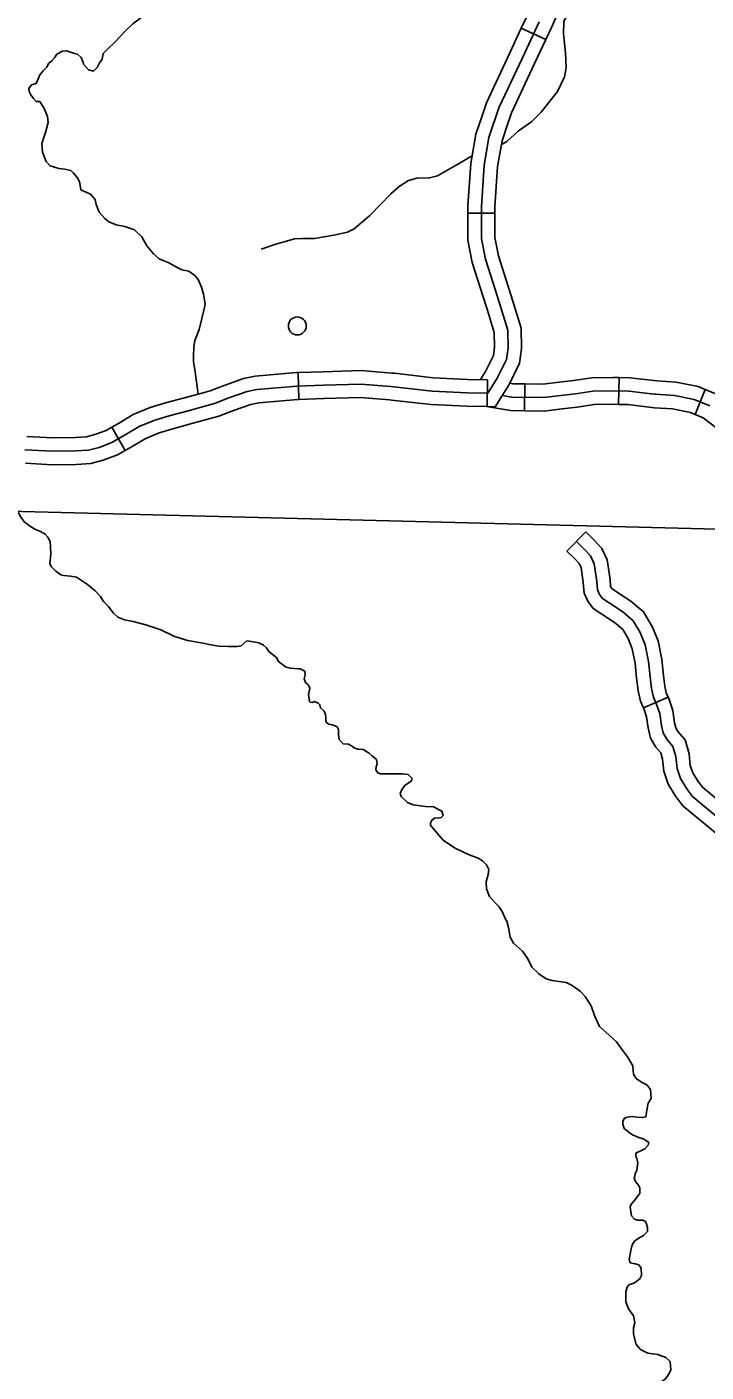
# Model space of a CAD drawing. Extents: x 1369979 to 1371646, y 379997 to 381064.
# Drawn here: x 1370734.1 to 1370778.5, y 380241.9 to 380329.9 of the extents above; entities that cross this region are included whole.
import ezdxf

# ---------------------------------------------------------------- set-up
doc = ezdxf.new("R2010")
doc.units = 0
doc.layers.add('R_Border Notes', color=7, linetype='Continuous')

msp = doc.modelspace()

# ---------------------------------------------------------------- linework, layer by layer
at = {"layer": 'R_Border Notes'}
for p, q in [((1370766.385, 380329.827), (1370767.978, 380329.084)), ((1370767.978, 380329.084), (1370767.978, 380329.084)), ((1370764.654, 380317.722), (1370762.896, 380317.722)), ((1370751.788, 380307.305), (1370751.841, 380305.548)), ((1370764.177, 380306.834), (1370764.144, 380305.077)), ((1370772.791, 380306.98), (1370772.747, 380305.223)), ((1370766.62, 380306.563), (1370766.598, 380304.805)), ((1370778.407, 380306.195), (1370777.74, 380304.569)), ((1370740.48, 380302.204), (1370739.622, 380303.738)), ((1370739.622, 380303.738), (1370739.622, 380303.738)), ((1370769.37, 380295.63), (1370770.598, 380296.887)), ((1370774.369, 380285.365), (1370775.983, 380286.062))]:
    msp.add_line(p, q, dxfattribs=at)
for points in [[(1370768.995, 380335.469), (1370768.186, 380333.881), (1370766.748, 380330.605), (1370766.385, 380329.827)], [(1370767.978, 380329.084), (1370768.35, 380329.88), (1370769.775, 380333.128), (1370770.561, 380334.67)], [(1370739.829, 380328.935), (1370740.521, 380329.681), (1370740.995, 380330.126), (1370741.853, 380330.763), (1370742.268, 380331.267), (1370742.519, 380331.963), (1370742.845, 380332.852), (1370742.875, 380333.666)], [(1370767.691, 380324.345), (1370768.741, 380325.692), (1370769.214, 380326.64), (1370769.318, 380327.246), (1370769.274, 380328.223), (1370769.14, 380329.452), (1370769.17, 380330.296), (1370769.909, 380331.554), (1370770.826, 380332.59), (1370772.068, 380333.493)], [(1370764.196, 380305.955), (1370764.816, 380306.943), (1370765.415, 380308.167), (1370765.519, 380308.923), (1370765.493, 380310.069), (1370764.712, 380312.596), (1370764.035, 380314.732), (1370763.775, 380316.061), (1370763.775, 380318.171), (1370763.957, 380320.88), (1370764.27, 380322.688), (1370764.92, 380324.616), (1370766.456, 380327.898), (1370767.549, 380330.243)], [(1370763.817, 380324.095), (1370764.103, 380324.944), (1370765.659, 380328.27), (1370766.385, 380329.827)], [(1370734.919, 380325.041), (1370734.664, 380325.039), (1370734.486, 380325.232), (1370734.323, 380325.469), (1370734.22, 380325.691), (1370734.19, 380325.883), (1370734.368, 380326.12), (1370734.664, 380326.224), (1370734.826, 380326.565), (1370734.915, 380326.787), (1370735.122, 380327.039), (1370735.359, 380327.276), (1370735.478, 380327.513), (1370735.685, 380327.705), (1370735.877, 380327.883), (1370736.01, 380328.135), (1370736.395, 380328.328), (1370736.647, 380328.342), (1370737.165, 380328.165), (1370737.372, 380328.135), (1370737.609, 380327.913), (1370737.742, 380327.587), (1370737.772, 380327.483), (1370738.082, 380327.098), (1370738.408, 380327.024), (1370738.66, 380327.261), (1370738.793, 380327.528), (1370738.985, 380327.809), (1370739.059, 380328.165), (1370739.311, 380328.446), (1370739.829, 380328.935)], [(1370765.483, 380323.533), (1370765.737, 380324.288), (1370767.252, 380327.526), (1370767.978, 380329.084)], [(1370737.593, 380319.257), (1370737.505, 380319.801), (1370737.342, 380320.068), (1370737.106, 380320.349), (1370736.928, 380320.527), (1370736.543, 380320.616), (1370736.144, 380320.645), (1370735.581, 380320.838), (1370735.33, 380321.104), (1370735.078, 380321.727), (1370735.048, 380322.29), (1370735.285, 380323.015), (1370735.463, 380323.667), (1370735.418, 380324.052), (1370735.182, 380324.571), (1370734.919, 380325.041)], [(1370767.691, 380324.345), (1370767.073, 380323.732), (1370766.186, 380323.096), (1370765.432, 380322.415), (1370765.082, 380322.23)], [(1370762.896, 380317.722), (1370762.896, 380318.2), (1370763.083, 380320.985), (1370763.415, 380322.905), (1370763.817, 380324.095)], [(1370764.654, 380317.722), (1370764.654, 380318.141), (1370764.831, 380320.776), (1370765.124, 380322.471), (1370765.483, 380323.533)], [(1370763.17, 380321.484), (1370762.119, 380320.876), (1370760.906, 380320.18), (1370760.389, 380320.032), (1370759.561, 380320.017), (1370759.002, 380319.86), (1370758.407, 380319.47), (1370757.86, 380318.996), (1370756.485, 380317.575), (1370755.45, 380316.716), (1370755.021, 380316.494)], [(1370737.593, 380319.257), (1370738.214, 380318.976), (1370738.525, 380318.62), (1370738.599, 380318.294), (1370738.791, 380317.806), (1370739.161, 380317.391), (1370739.413, 380317.169), (1370739.901, 380316.961), (1370740.464, 380316.857), (1370741.1, 380316.635), (1370741.574, 380316.176), (1370741.914, 380315.583), (1370742.329, 380315.065), (1370742.713, 380314.739), (1370743.35, 380314.487), (1370743.927, 380314.161), (1370744.193, 380314.028), (1370744.652, 380313.939), (1370745.052, 380313.658), (1370745.259, 380313.391), (1370745.481, 380312.887), (1370745.599, 380312.428)], [(1370762.896, 380317.722), (1370762.896, 380315.975), (1370763.182, 380314.514), (1370763.873, 380312.333), (1370764.147, 380311.447)], [(1370765.827, 380311.966), (1370765.551, 380312.858), (1370764.888, 380314.95), (1370764.654, 380316.146), (1370764.654, 380317.722)], [(1370755.021, 380316.494), (1370754.137, 380316.293)], [(1370754.137, 380316.293), (1370752.865, 380316.071), (1370752.066, 380316.071), (1370751.549, 380316.056), (1370751.031, 380315.893), (1370750.41, 380315.731), (1370749.375, 380315.375)], [(1370745.599, 380312.428), (1370745.716, 380311.8), (1370745.672, 380311.563), (1370745.524, 380310.926), (1370745.331, 380310.111), (1370745.05, 380309.4), (1370744.976, 380308.986), (1370744.947, 380308.378), (1370744.961, 380308.037), (1370745.065, 380307.356), (1370745.254, 380305.896)], [(1370764.144, 380305.077), (1370764.676, 380305.067), (1370765.585, 380306.515), (1370766.266, 380307.908), (1370766.399, 380308.872), (1370766.369, 380310.211), (1370765.827, 380311.966)], [(1370764.147, 380311.447), (1370764.617, 380309.927), (1370764.639, 380308.973), (1370764.563, 380308.427), (1370764.047, 380307.371), (1370763.716, 380306.843)], [(1370745.577, 380305.985), (1370746.049, 380306.113), (1370746.958, 380306.467), (1370748.226, 380306.909), (1370748.975, 380307.061), (1370751.678, 380307.302), (1370751.788, 380307.305)], [(1370751.788, 380307.305), (1370753.42, 380307.354), (1370755.915, 380307.434), (1370757.931, 380307.273), (1370758.093, 380307.254)], [(1370758.093, 380307.254), (1370760.623, 380306.962), (1370762.871, 380306.86), (1370764.177, 380306.834)], [(1370772.791, 380306.98), (1370772.37, 380306.99), (1370770.988, 380306.963), (1370769.805, 380306.774), (1370768.861, 380306.672), (1370767.794, 380306.548), (1370766.62, 380306.563)], [(1370778.407, 380306.195), (1370777.948, 380306.383), (1370776.508, 380306.672), (1370775.247, 380306.757), (1370773.471, 380306.963), (1370772.791, 380306.98)], [(1370733.937, 380302.256), (1370735.732, 380302.152), (1370737.242, 380302.178), (1370738.101, 380302.23), (1370738.777, 380302.412), (1370739.61, 380302.725), (1370740.495, 380303.22), (1370741.406, 380303.767), (1370742.421, 380304.184), (1370743.358, 380304.47), (1370744.607, 380304.809), (1370746.325, 380305.278), (1370747.262, 380305.642), (1370748.459, 380306.059), (1370749.102, 380306.189), (1370751.73, 380306.424), (1370753.448, 380306.476), (1370755.894, 380306.554), (1370757.846, 380306.398), (1370760.553, 380306.085), (1370762.843, 380305.981), (1370764.196, 380305.955)], [(1370739.622, 380303.738), (1370740.054, 380303.98), (1370741.01, 380304.554), (1370742.125, 380305.012), (1370743.114, 380305.315), (1370744.376, 380305.657), (1370745.577, 380305.985)], [(1370775.26, 380305.871), (1370773.409, 380306.085), (1370772.368, 380306.111), (1370771.067, 380306.085), (1370769.922, 380305.903), (1370768.959, 380305.799), (1370767.84, 380305.668), (1370765.758, 380305.694), (1370765.135, 380305.798)], [(1370766.62, 380306.563), (1370765.836, 380306.572), (1370765.63, 380306.607)], [(1370778.708, 380305.121), (1370777.693, 380305.538), (1370776.391, 380305.799), (1370774.856, 380305.903)], [(1370783.464, 380302.869), (1370783.385, 380302.892), (1370782.349, 380303.434), (1370781.299, 380304.103), (1370780.232, 380305.069), (1370779.147, 380305.891), (1370778.407, 380306.195)], [(1370751.841, 380305.548), (1370751.782, 380305.546), (1370749.228, 380305.318), (1370748.692, 380305.21), (1370747.566, 380304.818), (1370746.601, 380304.442), (1370746.04, 380304.289)], [(1370751.841, 380305.548), (1370753.475, 380305.597), (1370755.873, 380305.674), (1370757.76, 380305.523), (1370757.892, 380305.508)], [(1370757.892, 380305.508), (1370760.482, 380305.209), (1370762.814, 380305.102), (1370764.144, 380305.077)], [(1370766.598, 380304.805), (1370765.679, 380304.816), (1370764.115, 380305.077)], [(1370772.747, 380305.223), (1370772.366, 380305.232), (1370771.145, 380305.208), (1370770.038, 380305.031), (1370769.057, 380304.925), (1370767.885, 380304.789), (1370766.598, 380304.805)], [(1370777.74, 380304.569), (1370777.437, 380304.693), (1370776.275, 380304.926), (1370775.086, 380305.006), (1370773.347, 380305.208), (1370772.747, 380305.223)], [(1370746.04, 380304.289), (1370744.838, 380303.961), (1370743.601, 380303.625), (1370742.717, 380303.355), (1370741.801, 380302.979), (1370740.936, 380302.459), (1370740.48, 380302.204)], [(1370782.969, 380301.182), (1370782.723, 380301.254), (1370781.468, 380301.911), (1370780.229, 380302.701), (1370779.109, 380303.715), (1370778.268, 380304.352), (1370777.74, 380304.569)], [(1370734.065, 380303.129), (1370735.75, 380303.031), (1370737.208, 380303.056), (1370737.958, 380303.102), (1370738.508, 380303.25), (1370739.239, 380303.524), (1370739.622, 380303.738)], [(1370733.963, 380301.374), (1370735.715, 380301.272), (1370737.276, 380301.299), (1370738.243, 380301.358), (1370739.047, 380301.574), (1370739.981, 380301.925), (1370740.48, 380302.204)], [(1370735.558, 380294.805), (1370735.635, 380295.419), (1370735.605, 380295.907), (1370735.576, 380296.262), (1370735.428, 380296.543), (1370735.25, 380296.736), (1370734.955, 380296.898), (1370734.63, 380297.031), (1370734.29, 380297.224), (1370734.127, 380297.357), (1370733.876, 380297.549), (1370733.654, 380297.89), (1370733.506, 380298.126), (1370733.255, 380298.437), (1370733.004, 380298.6), (1370732.56, 380298.703), (1370732.324, 380298.881), (1370732.087, 380299.147), (1370732.013, 380299.384)], [(1370731.13, 380298.274), (1370792.932, 380296.7)], [(1370769.984, 380296.258), (1370770.518, 380295.737), (1370770.908, 380295.308), (1370771.142, 380294.8), (1370771.311, 380293.666), (1370771.363, 380293.093), (1370771.494, 380292.794), (1370771.702, 380292.52), (1370772.131, 380292.234), (1370773.016, 380291.654), (1370773.693, 380291.068), (1370774.161, 380290.299), (1370774.486, 380289.492), (1370774.708, 380288.411), (1370774.799, 380287.395), (1370774.89, 380286.626), (1370775.02, 380286.074), (1370775.228, 380285.592), (1370775.436, 380284.993), (1370775.54, 380284.224), (1370775.658, 380283.729), (1370775.905, 380283.313), (1370776.295, 380282.844), (1370776.49, 380282.192), (1370776.568, 380281.411), (1370776.79, 380280.747), (1370777.245, 380280.017), (1370777.58, 380279.57), (1370779.505, 380277.968)], [(1370770.598, 380296.887), (1370771.151, 380296.348), (1370771.65, 380295.798), (1370771.993, 380295.054), (1370772.184, 380293.771), (1370772.226, 380293.314), (1370772.257, 380293.241), (1370772.312, 380293.17), (1370772.616, 380292.967), (1370773.547, 380292.357), (1370773.846, 380292.098)], [(1370769.37, 380295.63), (1370769.885, 380295.127), (1370770.166, 380294.817), (1370770.292, 380294.546), (1370770.438, 380293.562), (1370770.501, 380292.873), (1370770.73, 380292.346), (1370771.092, 380291.871), (1370771.646, 380291.5), (1370772.485, 380290.951), (1370772.695, 380290.77)], [(1370741.837, 380290.795), (1370741.012, 380291.017), (1370740.436, 380291.136), (1370740.007, 380291.313), (1370739.697, 380291.594), (1370739.401, 380291.994), (1370739.076, 380292.319), (1370738.869, 380292.645), (1370738.529, 380293.029), (1370738.026, 380293.429), (1370737.302, 380293.917), (1370736.918, 380293.976), (1370736.445, 380294.035), (1370736.282, 380294.08), (1370735.957, 380294.302), (1370735.647, 380294.627), (1370735.558, 380294.805)], [(1370773.846, 380292.098), (1370774.372, 380291.642), (1370774.949, 380290.695), (1370775.332, 380289.746), (1370775.579, 380288.538), (1370775.673, 380287.486), (1370775.757, 380286.779), (1370775.858, 380286.351), (1370775.983, 380286.062)], [(1370748.441, 380289.745), (1370748.06, 380289.419), (1370747.809, 380289.39), (1370747.203, 380289.375), (1370746.612, 380289.405), (1370745.976, 380289.508), (1370745.577, 380289.597), (1370744.557, 380289.774), (1370743.67, 380290.07), (1370742.827, 380290.47), (1370741.837, 380290.795)], [(1370772.695, 380290.77), (1370773.014, 380290.493), (1370773.373, 380289.904), (1370773.641, 380289.237), (1370773.837, 380288.283), (1370773.925, 380287.304), (1370774.023, 380286.473), (1370774.182, 380285.797), (1370774.369, 380285.365)], [(1370752.27, 380287.037), (1370752.181, 380287.259), (1370752.255, 380287.526), (1370752.226, 380287.777), (1370751.93, 380287.925), (1370751.826, 380287.925), (1370751.28, 380287.969), (1370750.969, 380288.058), (1370750.688, 380288.265), (1370750.496, 380288.428), (1370750.393, 380288.65), (1370749.875, 380289.049), (1370749.727, 380289.286), (1370749.535, 380289.464), (1370749.225, 380289.627), (1370748.885, 380289.686), (1370748.441, 380289.745)], [(1370752.566, 380286.648), (1370752.492, 380286.815), (1370752.418, 380286.904), (1370752.27, 380287.037)], [(1370758.151, 380281.062), (1370757.177, 380281.056), (1370757, 380281.115), (1370756.867, 380281.307), (1370756.897, 380281.514), (1370756.97, 380281.722), (1370756.926, 380281.988), (1370756.645, 380282.225), (1370756.438, 380282.402), (1370756.054, 380282.639), (1370755.714, 380282.668), (1370755.492, 380282.728), (1370755.344, 380282.846), (1370755.093, 380282.994), (1370754.738, 380283.023), (1370754.487, 380283.29), (1370754.443, 380283.63), (1370754.443, 380283.956), (1370754.339, 380284.133), (1370754.044, 380284.251), (1370753.778, 380284.311), (1370753.615, 380284.459), (1370753.6, 380284.71), (1370753.585, 380284.932), (1370753.497, 380285.154), (1370753.26, 380285.376), (1370753.216, 380285.568), (1370753.098, 380285.687), (1370752.861, 380285.79), (1370752.713, 380285.731), (1370752.58, 380285.746), (1370752.536, 380285.775), (1370752.506, 380285.938), (1370752.477, 380286.234), (1370752.566, 380286.648)], [(1370775.983, 380286.062), (1370776.048, 380285.911), (1370776.296, 380285.198), (1370776.406, 380284.385), (1370776.482, 380284.062), (1370776.625, 380283.821), (1370777.086, 380283.268), (1370777.357, 380282.364), (1370777.433, 380281.596), (1370777.591, 380281.123), (1370777.971, 380280.514), (1370777.959, 380280.53)], [(1370774.369, 380285.365), (1370774.409, 380285.273), (1370774.577, 380284.788), (1370774.675, 380284.064), (1370774.833, 380283.396), (1370775.185, 380282.804), (1370775.505, 380282.419), (1370775.624, 380282.021), (1370775.704, 380281.226), (1370775.989, 380280.37), (1370776.519, 380279.52), (1370776.552, 380279.477)], [(1370762.657, 380275.904), (1370762.009, 380276.224), (1370761.285, 380276.712), (1370760.753, 380277.319), (1370760.457, 380277.688), (1370760.457, 380277.822), (1370760.531, 380278.014), (1370760.709, 380278.162), (1370761.034, 380278.177), (1370761.152, 380278.191), (1370761.27, 380278.339), (1370761.182, 380278.621), (1370760.635, 380278.887), (1370760.132, 380278.916), (1370759.792, 380278.961), (1370759.319, 380279.02), (1370758.95, 380279.183), (1370758.521, 380279.567), (1370758.462, 380279.775), (1370758.565, 380280.026), (1370758.802, 380280.322), (1370759.024, 380280.455), (1370759.231, 380280.618), (1370759.231, 380280.766), (1370759.083, 380280.929), (1370758.979, 380281.017), (1370758.639, 380281.062), (1370758.151, 380281.062)], [(1370777.959, 380280.53), (1370778.221, 380280.18), (1370780.072, 380278.64), (1370781.506, 380277.415), (1370782.219, 380276.762), (1370782.343, 380276.688)], [(1370776.552, 380279.477), (1370776.938, 380278.961), (1370778.939, 380277.296), (1370780.341, 380276.098), (1370781.164, 380275.345), (1370781.442, 380275.179)], [(1370765.347, 380271.549), (1370765.14, 380272.057), (1370764.918, 380272.383), (1370764.682, 380272.62), (1370764.312, 380273.019), (1370764.105, 380273.537), (1370764.091, 380273.981), (1370764.209, 380274.469), (1370764.253, 380274.795), (1370764.105, 380275.105), (1370763.839, 380275.357), (1370763.573, 380275.534), (1370763.041, 380275.727), (1370762.657, 380275.904)], [(1370768.404, 380267.529), (1370768.008, 380267.643), (1370767.52, 380267.968), (1370767.077, 380268.397), (1370766.811, 380268.945), (1370766.471, 380269.462), (1370765.864, 380269.98), (1370765.658, 380270.365), (1370765.554, 380271.001), (1370765.436, 380271.415), (1370765.347, 380271.549)], [(1370771.168, 380265.235), (1370770.946, 380265.886), (1370770.562, 380266.478), (1370770.222, 380266.833), (1370769.72, 380267.218), (1370769.32, 380267.396), (1370768.404, 380267.529)], [(1370773.681, 380261.942), (1370773.326, 380262.543), (1370772.942, 380263.075), (1370772.602, 380263.519), (1370772.129, 380263.963), (1370771.493, 380264.525), (1370771.168, 380265.235)], [(1370774.864, 380259.813), (1370774.834, 380260.403), (1370774.583, 380260.714), (1370774.243, 380260.892), (1370773.903, 380261.128), (1370773.711, 380261.409), (1370773.696, 380261.617), (1370773.681, 380261.942)], [(1370773.873, 380256.237), (1370774.45, 380256.514), (1370774.686, 380256.765), (1370774.716, 380256.928), (1370774.494, 380257.091), (1370774.361, 380257.18), (1370774.065, 380257.268), (1370773.651, 380257.431), (1370773.445, 380257.594), (1370773.119, 380257.86), (1370773.016, 380258.126), (1370773.031, 380258.319), (1370773.119, 380258.511), (1370773.311, 380258.6), (1370773.651, 380258.629), (1370773.947, 380258.585), (1370774.317, 380258.57), (1370774.524, 380258.615), (1370774.553, 380258.748), (1370774.597, 380259.059), (1370774.686, 380259.517), (1370774.864, 380259.813)], [(1370773.208, 380247.172), (1370773.297, 380247.483), (1370773.415, 380247.631), (1370773.785, 380247.749), (1370774.139, 380248.016), (1370774.243, 380248.237), (1370774.213, 380248.711), (1370774.065, 380248.933), (1370773.829, 380248.992), (1370773.504, 380249.066), (1370773.445, 380249.288), (1370773.548, 380249.865), (1370773.622, 380250.25), (1370773.785, 380250.472), (1370774.021, 380250.664), (1370774.376, 380250.856), (1370774.627, 380251.122), (1370774.627, 380251.374), (1370774.568, 380251.596), (1370774.494, 380251.773), (1370774.331, 380251.862), (1370773.991, 380251.862), (1370773.785, 380251.921), (1370773.578, 380252.143), (1370773.504, 380252.706), (1370773.548, 380252.868), (1370773.858, 380253.238), (1370774.021, 380253.46), (1370774.139, 380253.608), (1370774.139, 380253.978), (1370774.036, 380254.155), (1370773.844, 380254.377), (1370773.77, 380254.614), (1370773.785, 380254.673), (1370773.829, 380254.895), (1370773.932, 380255.117), (1370773.962, 380255.28), (1370774.006, 380255.616), (1370773.932, 380255.867), (1370773.873, 380256.06), (1370773.873, 380256.237)], [(1370773.208, 380247.172), (1370773.208, 380246.511), (1370773.385, 380246.052), (1370773.725, 380245.594), (1370773.814, 380245.151)], [(1370773.711, 380244.805), (1370773.814, 380245.151)], [(1370775.218, 380241.032), (1370775.824, 380241.506), (1370776.061, 380241.816), (1370776.15, 380242.068), (1370776.12, 380242.601), (1370775.839, 380242.867), (1370775.307, 380243.059), (1370774.657, 380243.148), (1370774.169, 380243.4), (1370773.903, 380243.725), (1370773.725, 380244.406), (1370773.711, 380244.805)]]:
    msp.add_lwpolyline(points, dxfattribs=at)
msp.add_circle((1370751.741, 380310.354), 0.586, dxfattribs=at)

doc.saveas('drawing.dxf')
